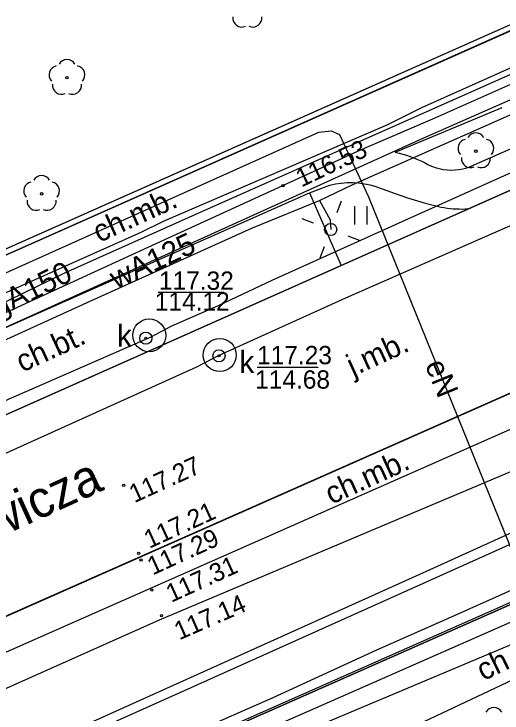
# Model space of a CAD drawing. Extents: x 6434771 to 6436222, y 5663454 to 5664782.
# Drawn here: x 6435209.44 to 6435229.44, y 5664199.2 to 5664227.82 of the extents above; entities that cross this region are included whole.
import ezdxf

# ---------------------------------------------------------------- set-up
doc = ezdxf.new("R2010")
doc.units = 0
for name, color, linetype in [('Warstwa 1', 7, 'Continuous'), ('Warstwa 11', 7, 'Continuous'), ('Warstwa 12', 7, 'Continuous'), ('Warstwa 13', 7, 'Continuous'), ('Warstwa 14', 7, 'Continuous'), ('Warstwa 15', 7, 'Continuous'), ('Warstwa 2', 7, 'Continuous'), ('Warstwa 25', 7, 'Continuous'), ('Warstwa 37', 7, 'Continuous'), ('Warstwa 4', 7, 'Continuous'), ('Warstwa 5', 7, 'Continuous'), ('Warstwa 6', 7, 'Continuous'), ('Warstwa 7', 7, 'Continuous'), ('Warstwa 8', 7, 'Continuous'), ('Warstwa 9', 7, 'Continuous')]:
    doc.layers.add(name, color=color, linetype=linetype)

msp = doc.modelspace()

# ---------------------------------------------------------------- linework, layer by layer
at = {"layer": 'Warstwa 1'}
for p, q in [((6435154.317, 5664193.62), (6435252.346, 5664237.168)), ((6435154.317, 5664193.62), (6435252.346, 5664237.168)), ((6435207.671, 5664193.885), (6435247.344, 5664211.396)), ((6435207.671, 5664193.885), (6435247.344, 5664211.396))]:
    msp.add_line(p, q, dxfattribs=at)
at = {"layer": 'Warstwa 11'}
for centre in [(6435211.612, 5664225.212), (6435228.364, 5664222.207), (6435210.573, 5664220.46)]:
    msp.add_circle(centre, 0.05, dxfattribs=at)
for centre, start, end in [((6435218.779, 5664227.663), 174.1471, 293.8529), ((6435219.219, 5664227.663), 246.1471, 5.8529), ((6435211.612, 5664225.587), 30.1471, 149.8529), ((6435211.255, 5664225.328), 102.1471, 221.8529), ((6435211.969, 5664225.328), 318.1471, 77.8529), ((6435211.392, 5664224.909), 174.1471, 293.8529), ((6435211.832, 5664224.909), 246.1471, 5.8529), ((6435228.364, 5664222.582), 30.1471, 149.8529), ((6435228.007, 5664222.323), 102.1471, 221.8529), ((6435228.721, 5664222.323), 318.1471, 77.8529), ((6435228.144, 5664221.904), 174.1471, 293.8529), ((6435228.584, 5664221.904), 246.1471, 5.8529), ((6435210.573, 5664220.835), 30.1471, 149.8529), ((6435210.216, 5664220.576), 102.1471, 221.8529), ((6435210.93, 5664220.576), 318.1471, 77.8529), ((6435210.353, 5664220.157), 174.1471, 293.8529), ((6435210.793, 5664220.157), 246.1471, 5.8529), ((6435229.1, 5664199.051), 30.1471, 149.8529)]:
    msp.add_arc(centre, 0.375, start, end, dxfattribs=at)
at = {"layer": 'Warstwa 12'}
for points in [[(6435163.258, 5664195.462), (6435165.422, 5664196.444), (6435173.188, 5664199.843), (6435177.707, 5664201.903), (6435184.289, 5664204.931), (6435185.443, 5664205.514), (6435192.607, 5664208.727), (6435197.847, 5664211.091), (6435203.131, 5664213.378), (6435208.097, 5664215.562), (6435211.52, 5664217.219), (6435217.133, 5664219.729), (6435230.14, 5664225.514), (6435235.984, 5664228.085), (6435243.7, 5664231.462), (6435250.73, 5664234.549), (6435258.689, 5664238.017), (6435266.557, 5664241.428), (6435276.882, 5664245.994), (6435281.236, 5664247.937)], [(6435166.227, 5664195.426), (6435174.241, 5664198.938), (6435184.795, 5664203.774), (6435190.869, 5664206.408), (6435197.069, 5664209.142), (6435206.327, 5664213.231), (6435212.589, 5664216.074), (6435219.21, 5664219.064), (6435221.954, 5664220.187), (6435223.302, 5664220.828), (6435236.068, 5664226.475), (6435241.22, 5664228.753), (6435245.127, 5664230.31), (6435251.006, 5664232.889), (6435259.495, 5664236.537), (6435265.624, 5664239.277), (6435269.893, 5664241.085), (6435272.641, 5664242.393), (6435275.176, 5664243.361), (6435276.604, 5664244.159), (6435278.452, 5664244.874), (6435281.216, 5664246.228)], [(6435166.14, 5664196.44), (6435172.501, 5664198.981), (6435180.622, 5664202.634), (6435187.375, 5664205.684), (6435197.427, 5664210.252), (6435208.741, 5664215.43), (6435215.773, 5664218.661), (6435220.459, 5664220.797), (6435223.701, 5664222.292), (6435226.604, 5664223.534), (6435232.618, 5664226.199), (6435236.028, 5664227.627), (6435238.812, 5664228.918), (6435242.852, 5664230.628), (6435248.839, 5664233.268), (6435253.798, 5664235.377), (6435254.742, 5664235.822)], [(6435165.539, 5664195.435), (6435172.718, 5664198.58), (6435178.903, 5664201.208), (6435188.571, 5664205.582), (6435194.746, 5664208.511), (6435210.406, 5664215.591), (6435226.228, 5664222.753), (6435240.75, 5664229.151), (6435251.751, 5664233.964), (6435255.208, 5664235.41)], [(6435281.015, 5664229.581), (6435277.645, 5664228.094), (6435276.508, 5664227.504), (6435272.02, 5664225.546), (6435268.408, 5664223.957), (6435257.54, 5664219.119), (6435244.366, 5664213.151), (6435239.776, 5664211.095), (6435226.173, 5664204.919), (6435211.959, 5664198.52), (6435206.598, 5664196.099), (6435204.1, 5664194.968)], [(6435281.015, 5664229.581), (6435277.645, 5664228.094), (6435276.508, 5664227.504), (6435272.02, 5664225.546), (6435268.408, 5664223.957), (6435257.54, 5664219.119), (6435244.366, 5664213.151), (6435239.776, 5664211.095), (6435226.173, 5664204.919), (6435211.959, 5664198.52), (6435206.598, 5664196.099), (6435204.1, 5664194.968)], [(6435234.812, 5664227.859), (6435226.14, 5664223.979), (6435224.747, 5664223.287), (6435215.547, 5664219.329), (6435214.636, 5664218.879), (6435208.204, 5664216.011), (6435203.533, 5664213.923), (6435202.313, 5664213.251), (6435200.938, 5664212.618), (6435199.504, 5664212.043), (6435199.25, 5664211.987), (6435193.503, 5664209.501), (6435189.55, 5664207.724), (6435185.857, 5664206.119), (6435182.351, 5664204.502), (6435173.646, 5664200.54), (6435171.762, 5664199.694), (6435171.377, 5664199.545), (6435170.86, 5664199.336), (6435167.838, 5664198.058), (6435164.406, 5664196.384), (6435162.285, 5664195.474)], [(6435209.047, 5664194.908), (6435213.79, 5664197.076), (6435220.057, 5664199.836), (6435224.313, 5664201.791), (6435227.367, 5664203.131), (6435231.76, 5664205.101), (6435237.666, 5664207.678), (6435246.447, 5664211.632), (6435253.649, 5664214.809), (6435261.59, 5664218.28), (6435263.639, 5664219.22), (6435265.731, 5664220.085), (6435268.264, 5664221.176), (6435272.331, 5664222.979), (6435278.445, 5664225.76), (6435280.983, 5664226.937)], [(6435280.96, 5664225.083), (6435272.726, 5664221.44), (6435272.318, 5664219.935), (6435265.515, 5664217.237), (6435263.541, 5664216.901), (6435229.891, 5664202.037), (6435212.86, 5664194.862)], [(6435160.864, 5664195.492), (6435161.14, 5664196.11), (6435184.7, 5664206.46), (6435205.6, 5664215.65), (6435221.93, 5664222.98), (6435222.44, 5664223.04), (6435222.78, 5664222.89), (6435223.97, 5664220.33), (6435231.46, 5664201.84), (6435231.72, 5664201.53), (6435234.04, 5664202.36), (6435234.75, 5664202.01)], [(6435221.954, 5664220.187), (6435222.393, 5664219.393), (6435222.416, 5664218.997)]]:
    msp.add_lwpolyline(points, dxfattribs=at)
at = {"layer": 'Warstwa 14'}
for p, q in [((6435215.352, 5664216.437), (6435218.044, 5664216.437)), ((6435219.407, 5664213.356), (6435221.908, 5664213.356))]:
    msp.add_line(p, q, dxfattribs=at)
for centre in [(6435220.459, 5664220.797), (6435214.842, 5664214.55), (6435217.839, 5664213.826)]:
    msp.add_circle(centre, 0.045, dxfattribs=at)
at = {"layer": 'Warstwa 15'}
for centre, radius in [((6435214.982, 5664214.665), 0.674), ((6435217.87, 5664213.859), 0.679)]:
    msp.add_circle(centre, radius, dxfattribs=at)
at = {"layer": 'Warstwa 2'}
msp.add_lwpolyline([(6435242.885, 5664233.218), (6435189.586, 5664209.532), (6435157.958, 5664195.526)], dxfattribs=at)
msp.add_circle((6435222.416, 5664218.997), 0.25, dxfattribs=at)
at = {"layer": 'Warstwa 25'}
for centre in [(6435213.936, 5664208.521), (6435214.547, 5664205.735), (6435214.646, 5664205.468), (6435215.09, 5664204.236), (6435215.485, 5664203.189)]:
    msp.add_circle(centre, 0.045, dxfattribs=at)
at = {"layer": 'Warstwa 37'}
for points in [[(6435197.526, 5664195.048), (6435215.402, 5664203.012), (6435234.872, 5664211.237), (6435252.834, 5664219.651), (6435281.042, 5664231.838)], [(6435204.883, 5664194.959), (6435216.695, 5664200.241), (6435253.975, 5664216.982), (6435281.004, 5664228.741)]]:
    msp.add_lwpolyline(points, dxfattribs=at)
at = {"layer": 'Warstwa 4'}
for points in [[(6435280.976, 5664226.385), (6435260.938, 5664217.462), (6435235.954, 5664206.454), (6435209.81, 5664194.899)], [(6435222.68, 5664219.699), (6435222.856, 5664220.167)], [(6435221.714, 5664219.261), (6435221.246, 5664219.437)], [(6435223.118, 5664218.733), (6435223.586, 5664218.557)], [(6435222.152, 5664218.295), (6435221.976, 5664217.827)]]:
    msp.add_lwpolyline(points, dxfattribs=at)
for centre in [(6435214.843, 5664214.55), (6435217.839, 5664213.826)]:
    msp.add_circle(centre, 0.25, dxfattribs=at)
at = {"layer": 'Warstwa 5'}
for p, q in [((6435228.298, 5664221.648), (6435255.703, 5664233.667)), ((6435225.064, 5664222.167), (6435229.446, 5664223.994)), ((6435225.064, 5664222.167), (6435225.219, 5664222.13)), ((6435225.219, 5664222.13), (6435225.372, 5664222.087)), ((6435225.372, 5664222.087), (6435225.524, 5664222.04)), ((6435225.524, 5664222.04), (6435225.674, 5664221.988)), ((6435225.674, 5664221.988), (6435225.823, 5664221.932)), ((6435225.823, 5664221.932), (6435225.97, 5664221.871)), ((6435225.97, 5664221.871), (6435226.115, 5664221.805)), ((6435226.115, 5664221.805), (6435226.258, 5664221.736)), ((6435226.258, 5664221.736), (6435226.398, 5664221.662)), ((6435226.398, 5664221.662), (6435226.547, 5664221.593)), ((6435226.547, 5664221.593), (6435226.701, 5664221.537)), ((6435227.993, 5664221.528), (6435228.148, 5664221.582)), ((6435228.148, 5664221.582), (6435228.298, 5664221.648)), ((6435226.701, 5664221.537), (6435226.859, 5664221.492)), ((6435226.859, 5664221.492), (6435227.02, 5664221.46)), ((6435227.02, 5664221.46), (6435227.182, 5664221.44)), ((6435227.182, 5664221.44), (6435227.346, 5664221.433)), ((6435227.346, 5664221.433), (6435227.51, 5664221.438)), ((6435227.51, 5664221.438), (6435227.673, 5664221.456)), ((6435227.673, 5664221.456), (6435227.834, 5664221.486)), ((6435227.834, 5664221.486), (6435227.993, 5664221.528)), ((6435221.544, 5664220.5), (6435222.378, 5664220.82)), ((6435222.378, 5664220.82), (6435222.612, 5664220.869)), ((6435222.612, 5664220.869), (6435222.848, 5664220.901)), ((6435222.848, 5664220.901), (6435223.085, 5664220.918)), ((6435223.085, 5664220.918), (6435223.324, 5664220.919)), ((6435223.324, 5664220.919), (6435223.562, 5664220.903)), ((6435223.562, 5664220.903), (6435223.798, 5664220.872)), ((6435223.798, 5664220.872), (6435224.031, 5664220.825)), ((6435224.031, 5664220.825), (6435224.261, 5664220.762)), ((6435224.261, 5664220.762), (6435224.486, 5664220.684)), ((6435221.544, 5664220.5), (6435222.851, 5664217.527)), ((6435224.486, 5664220.684), (6435224.753, 5664220.58)), ((6435224.753, 5664220.58), (6435225.022, 5664220.48)), ((6435225.022, 5664220.48), (6435225.293, 5664220.385)), ((6435225.293, 5664220.385), (6435225.565, 5664220.295)), ((6435225.565, 5664220.295), (6435225.839, 5664220.209)), ((6435225.839, 5664220.209), (6435226.114, 5664220.128)), ((6435226.114, 5664220.128), (6435226.39, 5664220.052)), ((6435222.851, 5664217.527), (6435228.058, 5664219.842)), ((6435223.41, 5664219.21), (6435223.41, 5664219.96)), ((6435223.91, 5664219.21), (6435223.91, 5664219.96)), ((6435226.39, 5664220.052), (6435226.668, 5664219.981)), ((6435226.668, 5664219.981), (6435226.947, 5664219.914)), ((6435226.947, 5664219.914), (6435227.069, 5664219.894)), ((6435227.069, 5664219.894), (6435227.192, 5664219.876)), ((6435227.192, 5664219.876), (6435227.315, 5664219.862)), ((6435227.315, 5664219.862), (6435227.438, 5664219.851)), ((6435227.438, 5664219.851), (6435227.562, 5664219.843)), ((6435227.562, 5664219.843), (6435227.686, 5664219.839)), ((6435227.686, 5664219.839), (6435227.81, 5664219.837)), ((6435227.81, 5664219.837), (6435227.934, 5664219.838)), ((6435227.934, 5664219.838), (6435228.058, 5664219.842))]:
    msp.add_line(p, q, dxfattribs=at)
at = {"layer": 'Warstwa 6'}
for points in [[(6435489.214, 5664318.618), (6435448.311, 5664300.392), (6435408.384, 5664282.714), (6435365.745, 5664263.287), (6435327.816, 5664247.024), (6435287.693, 5664229.399), (6435247.344, 5664211.396), (6435207.671, 5664193.885), (6435184.837, 5664184.49), (6435157.213, 5664173.533), (6435155.042, 5664172.61), (6435151.966, 5664163.866), (6435154.163, 5664166.13), (6435198.039, 5664147.468), (6435199.937, 5664145.615), (6435200.207, 5664143.151), (6435171.553, 5664091.735)], [(6435281.08, 5664234.977), (6435255.553, 5664223.688), (6435200.427, 5664199.323), (6435190.888, 5664195.128)], [(6435172.854, 5664195.346), (6435191.468, 5664203.572), (6435230.66, 5664220.999), (6435254.496, 5664231.432)]]:
    msp.add_lwpolyline(points, dxfattribs=at)
for points in [[(6435252.346, 5664237.168), (6435235.07, 5664283.87), (6435199.266, 5664276.156), (6435151.139, 5664265.788), (6435151.448, 5664195.415), (6435151.806, 5664194.42), (6435152.448, 5664193.743), (6435153.306, 5664193.562), (6435154.317, 5664193.62)], [(6435207.671, 5664193.885), (6435247.344, 5664211.396), (6435287.693, 5664229.399), (6435327.816, 5664247.024), (6435328.967, 5664271.142), (6435315.455, 5664265.206), (6435299.068, 5664257.994), (6435278.528, 5664248.892), (6435257.06, 5664239.171), (6435252.346, 5664237.168), (6435154.317, 5664193.62), (6435155.042, 5664172.61), (6435157.213, 5664173.533), (6435184.837, 5664184.49)]]:
    msp.add_lwpolyline(points, close=True, dxfattribs=at)
for centre in [(6435214.843, 5664214.55), (6435217.839, 5664213.826)]:
    msp.add_circle(centre, 0.045, dxfattribs=at)
at = {"layer": 'Warstwa 7'}
for points in [[(6435257.398, 5664233.575), (6435256.355, 5664233.157), (6435249.47, 5664230.116), (6435244.045, 5664227.62), (6435236.976, 5664224.52), (6435231.274, 5664221.984), (6435230.463, 5664221.621), (6435225.75, 5664219.51), (6435219.998, 5664216.91), (6435217.838, 5664215.88), (6435215.87, 5664215.025), (6435215.048, 5664214.587), (6435209.205, 5664212.035), (6435202.891, 5664209.154), (6435195.921, 5664206.053), (6435192.914, 5664204.64)], [(6435177.445, 5664195.291), (6435180.127, 5664196.513), (6435186.366, 5664199.38), (6435190.939, 5664201.531), (6435199.035, 5664205.265), (6435204.336, 5664207.639), (6435209.135, 5664209.86), (6435216.939, 5664213.372), (6435217.823, 5664213.839), (6435223.042, 5664216.196), (6435229.666, 5664219.103), (6435236.617, 5664222.191), (6435240.538, 5664223.903), (6435244.421, 5664225.639), (6435247.443, 5664226.961), (6435253.851, 5664229.808)]]:
    msp.add_lwpolyline(points, dxfattribs=at)
at = {"layer": 'Warstwa 8'}
for p, q in [((6435200.427, 5664199.323), (6435255.553, 5664223.688)), ((6435228.058, 5664219.842), (6435230.66, 5664220.999)), ((6435222.851, 5664217.527), (6435228.058, 5664219.842)), ((6435199.839, 5664207.294), (6435222.851, 5664217.527))]:
    msp.add_line(p, q, dxfattribs=at)
at = {"layer": 'Warstwa 9'}
for p, q in [((6435228.298, 5664221.648), (6435255.703, 5664233.667)), ((6435189.586, 5664209.532), (6435242.885, 5664233.218)), ((6435225.064, 5664222.167), (6435229.446, 5664223.994)), ((6435200.427, 5664199.323), (6435255.553, 5664223.688)), ((6435201.103, 5664198.165), (6435256.168, 5664222.481)), ((6435225.064, 5664222.167), (6435225.219, 5664222.13)), ((6435225.219, 5664222.13), (6435225.372, 5664222.087)), ((6435225.372, 5664222.087), (6435225.524, 5664222.04)), ((6435225.524, 5664222.04), (6435225.674, 5664221.988)), ((6435225.674, 5664221.988), (6435225.823, 5664221.932)), ((6435225.823, 5664221.932), (6435225.97, 5664221.871)), ((6435225.97, 5664221.871), (6435226.115, 5664221.805)), ((6435226.115, 5664221.805), (6435226.258, 5664221.736)), ((6435226.258, 5664221.736), (6435226.398, 5664221.662)), ((6435226.398, 5664221.662), (6435226.547, 5664221.593)), ((6435226.547, 5664221.593), (6435226.701, 5664221.537)), ((6435227.993, 5664221.528), (6435228.148, 5664221.582)), ((6435228.148, 5664221.582), (6435228.298, 5664221.648)), ((6435226.701, 5664221.537), (6435226.859, 5664221.492)), ((6435226.859, 5664221.492), (6435227.02, 5664221.46)), ((6435227.02, 5664221.46), (6435227.182, 5664221.44)), ((6435227.182, 5664221.44), (6435227.346, 5664221.433)), ((6435227.346, 5664221.433), (6435227.51, 5664221.438)), ((6435227.51, 5664221.438), (6435227.673, 5664221.456)), ((6435227.673, 5664221.456), (6435227.834, 5664221.486)), ((6435227.834, 5664221.486), (6435227.993, 5664221.528)), ((6435228.058, 5664219.842), (6435230.66, 5664220.999)), ((6435221.544, 5664220.5), (6435222.378, 5664220.82)), ((6435222.378, 5664220.82), (6435222.612, 5664220.869)), ((6435222.612, 5664220.869), (6435222.848, 5664220.901)), ((6435222.848, 5664220.901), (6435223.085, 5664220.918)), ((6435223.085, 5664220.918), (6435223.324, 5664220.919)), ((6435223.324, 5664220.919), (6435223.562, 5664220.903)), ((6435223.562, 5664220.903), (6435223.798, 5664220.872)), ((6435223.798, 5664220.872), (6435224.031, 5664220.825)), ((6435224.031, 5664220.825), (6435224.261, 5664220.762)), ((6435224.261, 5664220.762), (6435224.486, 5664220.684)), ((6435198.62, 5664210.336), (6435221.544, 5664220.5)), ((6435198.62, 5664210.336), (6435221.544, 5664220.5)), ((6435221.544, 5664220.5), (6435222.851, 5664217.527)), ((6435224.486, 5664220.684), (6435224.753, 5664220.58)), ((6435224.753, 5664220.58), (6435225.022, 5664220.48)), ((6435225.022, 5664220.48), (6435225.293, 5664220.385)), ((6435225.293, 5664220.385), (6435225.565, 5664220.295)), ((6435225.565, 5664220.295), (6435225.839, 5664220.209)), ((6435225.839, 5664220.209), (6435226.114, 5664220.128)), ((6435226.114, 5664220.128), (6435226.39, 5664220.052)), ((6435226.39, 5664220.052), (6435226.668, 5664219.981)), ((6435226.668, 5664219.981), (6435226.947, 5664219.914)), ((6435226.947, 5664219.914), (6435227.069, 5664219.894)), ((6435227.069, 5664219.894), (6435227.192, 5664219.876)), ((6435227.192, 5664219.876), (6435227.315, 5664219.862)), ((6435227.315, 5664219.862), (6435227.438, 5664219.851)), ((6435227.438, 5664219.851), (6435227.562, 5664219.843)), ((6435227.562, 5664219.843), (6435227.686, 5664219.839)), ((6435227.686, 5664219.839), (6435227.81, 5664219.837)), ((6435227.81, 5664219.837), (6435227.934, 5664219.838)), ((6435227.934, 5664219.838), (6435228.058, 5664219.842)), ((6435199.839, 5664207.294), (6435222.851, 5664217.527)), ((6435215.666, 5664196.719), (6435237.653, 5664206.383)), ((6435217.638, 5664194.805), (6435238.492, 5664204.623))]:
    msp.add_line(p, q, dxfattribs=at)

# ---------------------------------------------------------------- texts
at = {"layer": 'Warstwa 13'}
for s, rotation, p in [('wA125', 25.044, (6435213.633, 5664216.54)), ('gA150', 26.5165, (6435208.791, 5664215.381)), ('eN', 292.0538, (6435226.266, 5664213.462))]:
    msp.add_text(s, height=0.9, rotation=rotation, dxfattribs=at).set_placement(p)
at = {"layer": 'Warstwa 14'}
for s, height, rotation, p in [('116.53', 0.75, 25.4451, (6435221.215, 5664220.714)), ('Adama Mickiewicza', 1.5, 24.5341, (6435197.159, 5664201.042))]:
    msp.add_text(s, height=height, rotation=rotation, dxfattribs=at).set_placement(p)
for s, p in [('114.12', (6435215.21, 5664215.676)), ('114.68', (6435219.32, 5664212.481))]:
    msp.add_text(s, height=0.75, dxfattribs=at).set_placement(p)
at = {"layer": 'Warstwa 25'}
for s, rotation, p in [('117.27', 24.5341, (6435214.374, 5664207.789)), ('117.21', 24.5341, (6435214.983, 5664205.919)), ('117.29', 24.5341, (6435215.121, 5664204.827)), ('117.31', 24.5169, (6435215.885, 5664203.708)), ('117.14', 23.5944, (6435216.211, 5664202.171))]:
    msp.add_text(s, height=0.75, rotation=rotation, dxfattribs=at).set_placement(p)
at = {"layer": 'Warstwa 5'}
for p in [(6435213.664, 5664214.199), (6435218.681, 5664213.126)]:
    msp.add_text('k', height=0.9, dxfattribs=at).set_placement(p)
at = {"layer": 'Warstwa 6'}
for s, p in [('117.32', (6435215.379, 5664216.529)), ('117.23', (6435219.4, 5664213.481))]:
    msp.add_text(s, height=0.75, dxfattribs=at).set_placement(p)
at = {"layer": 'Warstwa 8'}
msp.add_text('j.mb.', height=0.9, rotation=24.5341, dxfattribs=at).set_placement((6435223.328, 5664212.968))
at = {"layer": 'Warstwa 9'}
for s, rotation, p in [('ch.mb.', 24.6486, (6435212.935, 5664218.446)), ('ch.bt.', 24.6658, (6435209.781, 5664213.133)), ('ch.mb.', 24.5169, (6435222.444, 5664207.724)), ('ch.gr.', 25.9321, (6435228.668, 5664200.497))]:
    msp.add_text(s, height=0.9, rotation=rotation, dxfattribs=at).set_placement(p)

doc.saveas('drawing.dxf')
